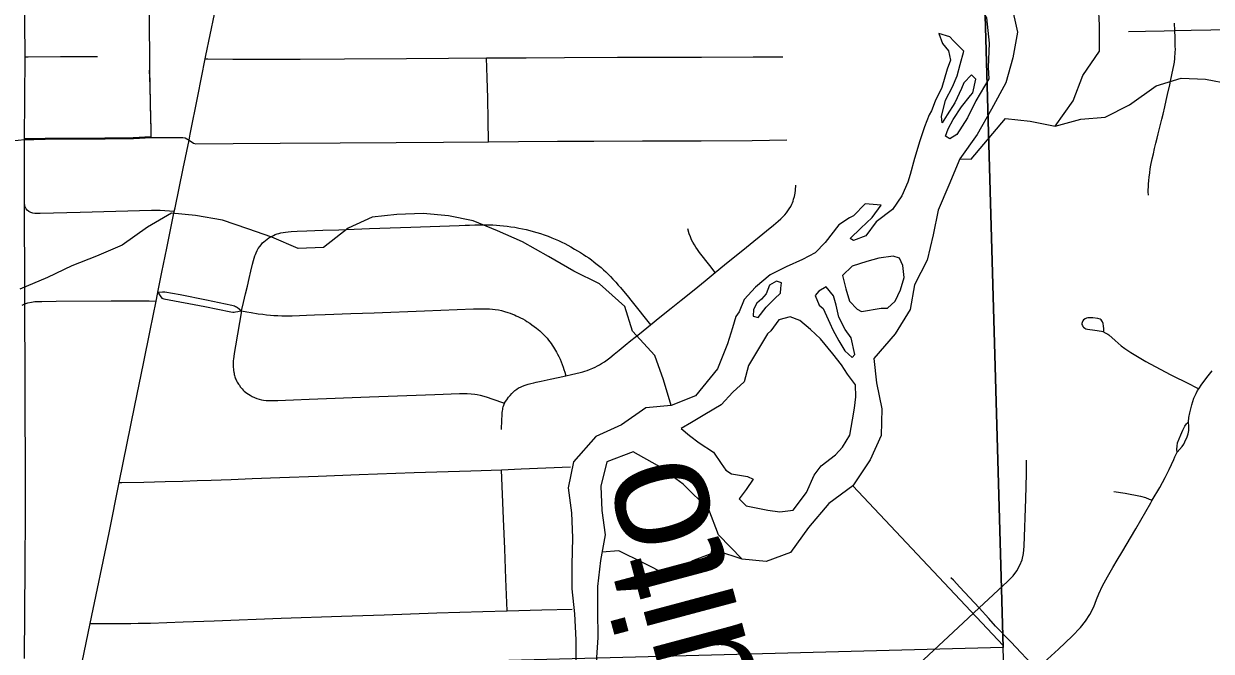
# Model space of a CAD drawing. Extents: x -6.4 to 34, y -4.2 to 22.
# Drawn here: x 4.056 to 4.993, y 15.21 to 15.706 of the extents above; entities that cross this region are included whole.
import ezdxf

# ---------------------------------------------------------------- set-up
doc = ezdxf.new("R2010")
doc.units = 0
for name, color, linetype in [('GM_X_City_Street', 7, 'Continuous'), ('GM_X_Corporation', 7, 'Continuous'), ('GM_X_County_Road', 7, 'Continuous'), ('GM_X_Major_River', 7, 'Continuous'), ('GM_X_Major_River_Text', 7, 'Continuous'), ('GM_X_Minor_River', 7, 'Continuous'), ('GM_X_Township_Road', 7, 'Continuous')]:
    doc.layers.add(name, color=color, linetype=linetype)

msp = doc.modelspace()

# ---------------------------------------------------------------- linework, layer by layer
at = {"layer": 'GM_X_City_Street'}
for points in [[(4.94312, 15.57025), (4.94304, 15.57288), (4.94304, 15.57469), (4.94312, 15.57658), (4.94327, 15.57896), (4.94345, 15.58168), (4.9437, 15.58439), (4.94412, 15.58793), (4.94461, 15.59105), (4.94511, 15.59393), (4.9461, 15.59895), (4.94701, 15.6029), (4.948, 15.60709), (4.94898, 15.6112), (4.95, 15.61508), (4.95088, 15.6186), (4.95195, 15.62296), (4.95294, 15.62699), (4.95374, 15.6302), (4.95468, 15.63423), (4.95612, 15.63991), (4.95722, 15.64483), (4.9583, 15.64969), (4.96006, 15.65739), (4.96065, 15.66012), (4.96168, 15.66523), (4.96276, 15.67024), (4.96317, 15.67255), (4.96359, 15.67518), (4.96392, 15.67797), (4.96408, 15.67986), (4.96417, 15.68159), (4.96425, 15.68315), (4.96437, 15.68528), (4.96433, 15.68793), (4.96429, 15.69095), (4.96413, 15.69457), (4.96385, 15.70013), (4.9636, 15.70593)], [(4.92745, 15.69937), (4.94094, 15.69961), (4.9555, 15.70001), (4.96385, 15.70013), (4.9768, 15.70032), (5.00788, 15.70104)], [(4.19898, 15.67777), (4.20095, 15.67775), (4.22069, 15.67763), (4.24405, 15.67756), (4.27382, 15.67762), (4.30894, 15.67785), (4.35771, 15.67814), (4.39077, 15.67828), (4.42084, 15.67851), (4.45212, 15.67849), (4.48247, 15.67896), (4.52425, 15.67926), (4.55674, 15.67916), (4.59054, 15.67922), (4.63117, 15.67952), (4.65461, 15.6795)], [(4.4225, 15.61242), (4.42225, 15.62951), (4.42198, 15.64677), (4.42138, 15.66281), (4.42084, 15.67851)], [(4.1563, 15.61566), (4.16527, 15.61584), (4.18113, 15.61578), (4.18298, 15.61541), (4.18613, 15.61372)], [(4.18613, 15.61372), (4.18966, 15.61129), (4.19148, 15.61085), (4.2209, 15.61106), (4.25816, 15.61128), (4.30545, 15.61141), (4.34962, 15.61188), (4.38695, 15.61217), (4.4225, 15.61242), (4.44617, 15.6126), (4.47693, 15.61277), (4.50555, 15.61284), (4.54396, 15.61298), (4.59026, 15.61303), (4.63056, 15.61333), (4.6577, 15.6138)], [(4.43263, 15.38533), (4.43294, 15.39266), (4.43313, 15.39693), (4.43331, 15.39865), (4.43346, 15.39997), (4.43363, 15.40104), (4.43379, 15.40203), (4.43412, 15.40326), (4.43453, 15.40458), (4.43514, 15.40602), (4.43584, 15.40725), (4.43684, 15.40877), (4.43824, 15.41066), (4.43947, 15.41222), (4.44071, 15.4137), (4.44203, 15.4151), (4.44318, 15.41608), (4.44466, 15.41715), (4.44614, 15.41806), (4.4477, 15.4188), (4.44935, 15.41945), (4.45132, 15.42019), (4.45363, 15.42093), (4.45585, 15.42159), (4.45811, 15.42215), (4.46012, 15.42265), (4.46407, 15.42347), (4.47118, 15.42497), (4.47752, 15.42631), (4.48337, 15.42755), (4.48801, 15.42855), (4.49138, 15.42937), (4.4948, 15.43019), (4.49689, 15.43077), (4.49853, 15.43126), (4.50029, 15.4318), (4.50208, 15.43249), (4.50355, 15.43307), (4.50487, 15.43364), (4.50668, 15.43454), (4.50841, 15.43545), (4.51005, 15.43635), (4.51153, 15.43726), (4.51386, 15.43876), (4.51598, 15.4403), (4.51804, 15.44186), (4.52166, 15.44482), (4.5255, 15.44796), (4.53022, 15.4518), (4.53485, 15.45555), (4.54144, 15.46085), (4.55013, 15.46791), (4.55753, 15.47391), (4.56647, 15.48107), (4.57434, 15.48737), (4.58461, 15.4956), (4.59328, 15.50269), (4.60132, 15.50926), (4.60861, 15.51519), (4.62605, 15.52919), (4.64172, 15.54203), (4.6474, 15.54663), (4.65101, 15.54959), (4.65316, 15.55156), (4.65472, 15.55304), (4.6562, 15.55469), (4.65743, 15.55616), (4.65859, 15.55772), (4.65974, 15.55937), (4.66089, 15.56134), (4.66171, 15.56299), (4.66229, 15.56422), (4.66279, 15.56545), (4.6632, 15.56693), (4.66378, 15.56924), (4.66427, 15.57187), (4.66467, 15.57424), (4.66502, 15.57804)], [(4.22755, 15.47894), (4.22908, 15.48537), (4.23071, 15.49229), (4.23221, 15.49845), (4.23358, 15.50446), (4.235, 15.51033), (4.23633, 15.5158), (4.23699, 15.51852), (4.23748, 15.5204), (4.23807, 15.52224), (4.23848, 15.52336), (4.23903, 15.52472), (4.23996, 15.52657), (4.24078, 15.52801), (4.24193, 15.52969), (4.243, 15.53109), (4.24424, 15.53249), (4.24523, 15.53348), (4.24638, 15.53454), (4.24769, 15.53553), (4.24918, 15.53652), (4.25109, 15.53762), (4.25271, 15.53841), (4.25411, 15.53906), (4.25559, 15.53964), (4.25691, 15.54005), (4.25864, 15.54046), (4.26053, 15.54079), (4.26234, 15.54103), (4.26448, 15.54128), (4.26669, 15.54144), (4.27157, 15.54171), (4.27904, 15.542), (4.2917, 15.54251), (4.30445, 15.54297), (4.32863, 15.54395), (4.3612, 15.54499), (4.39928, 15.54629), (4.40404, 15.54649), (4.40742, 15.54661), (4.41153, 15.54677), (4.41416, 15.54685), (4.41696, 15.54693), (4.41984, 15.54693), (4.42271, 15.54684), (4.42576, 15.54676), (4.42866, 15.54659), (4.43127, 15.54634), (4.43431, 15.54601), (4.43711, 15.54568), (4.44015, 15.54527), (4.44311, 15.54486), (4.44648, 15.54428), (4.44928, 15.5437), (4.45216, 15.54304), (4.45503, 15.54238), (4.45775, 15.54164), (4.46062, 15.54081), (4.46342, 15.53991), (4.46622, 15.53892), (4.46942, 15.53777), (4.47238, 15.53661), (4.47502, 15.53554), (4.47766, 15.5344), (4.48028, 15.53315), (4.48266, 15.532), (4.48496, 15.53076), (4.48735, 15.52945), (4.49039, 15.52772), (4.49269, 15.52631), (4.49499, 15.52492), (4.49738, 15.52344), (4.49927, 15.5222), (4.50149, 15.52072), (4.50362, 15.51916), (4.50561, 15.51769), (4.50724, 15.51635), (4.5093, 15.51471), (4.51121, 15.51309), (4.51324, 15.51125), (4.51497, 15.50961), (4.51694, 15.5078), (4.51867, 15.50607), (4.52064, 15.50401), (4.52285, 15.50154), (4.52482, 15.49931), (4.52656, 15.49735), (4.52902, 15.49438), (4.53173, 15.49101), (4.53567, 15.48599), (4.55013, 15.46791)], [(4.60132, 15.50926), (4.59714, 15.51464), (4.58899, 15.52503), (4.58743, 15.52725), (4.58611, 15.52914), (4.58488, 15.53104), (4.58373, 15.53301), (4.58271, 15.53497), (4.58176, 15.53729), (4.58085, 15.53975), (4.5797, 15.54354)], [(4.16153, 15.49354), (4.16527, 15.49404), (4.16717, 15.49398), (4.17908, 15.49169), (4.19997, 15.48757), (4.21996, 15.48344), (4.22103, 15.48314), (4.22193, 15.48281), (4.22286, 15.48244), (4.22366, 15.48199), (4.22447, 15.48146), (4.22571, 15.48056), (4.22755, 15.47894)], [(4.16153, 15.49354), (4.16332, 15.49066), (4.16478, 15.48901), (4.16616, 15.48852), (4.19869, 15.48225), (4.21905, 15.47818), (4.22071, 15.478), (4.22178, 15.478), (4.22287, 15.47804), (4.22452, 15.47828), (4.22583, 15.47853)], [(4.22755, 15.47894), (4.2229, 15.4514), (4.22183, 15.44514), (4.2215, 15.44293), (4.22125, 15.44104), (4.22108, 15.43956), (4.221, 15.43816), (4.22096, 15.43717), (4.22099, 15.43586), (4.22107, 15.43438), (4.22114, 15.43298), (4.22132, 15.43182), (4.22148, 15.43059), (4.22165, 15.42968), (4.22181, 15.42878), (4.22206, 15.4278), (4.2223, 15.42689), (4.22255, 15.42607), (4.22288, 15.42524), (4.22321, 15.4245), (4.22362, 15.42368), (4.22419, 15.42269), (4.22518, 15.42113), (4.22584, 15.42014), (4.22662, 15.41902), (4.22723, 15.41817), (4.22797, 15.41734), (4.22888, 15.41636), (4.2297, 15.41562), (4.23077, 15.4148), (4.23184, 15.41397), (4.23299, 15.41315), (4.23446, 15.41224), (4.23595, 15.41142), (4.23792, 15.41051), (4.23957, 15.40985), (4.24145, 15.40919), (4.24335, 15.4087), (4.24499, 15.40837), (4.24713, 15.40812), (4.24943, 15.40804), (4.25272, 15.40812), (4.25626, 15.40828), (4.26235, 15.40852), (4.2686, 15.40876), (4.28093, 15.40925), (4.32855, 15.41094), (4.38004, 15.41296), (4.39945, 15.41361), (4.40274, 15.41369), (4.40553, 15.41369), (4.40874, 15.41352), (4.41158, 15.41321), (4.41359, 15.41286), (4.41594, 15.41239), (4.41869, 15.41162), (4.42139, 15.41083), (4.42519, 15.40948), (4.43514, 15.40602)], [(4.22583, 15.47853), (4.22755, 15.47894), (4.23166, 15.47821), (4.23527, 15.47757), (4.24062, 15.47667), (4.24431, 15.47617), (4.2472, 15.47584), (4.2504, 15.47551), (4.25303, 15.47534), (4.25608, 15.47518), (4.25936, 15.47509), (4.26315, 15.47501), (4.26743, 15.47509), (4.27335, 15.47525), (4.27877, 15.47541), (4.28527, 15.47566), (4.29349, 15.47597), (4.31373, 15.4767), (4.33224, 15.47734), (4.37204, 15.47888), (4.4107, 15.48042), (4.41448, 15.48046), (4.41769, 15.48049), (4.42106, 15.48049), (4.4232, 15.48041), (4.42567, 15.48025), (4.42772, 15.48), (4.43027, 15.47958), (4.43257, 15.47908), (4.43512, 15.47843), (4.43759, 15.47769), (4.43956, 15.47703), (4.44129, 15.47637), (4.44285, 15.47571), (4.44433, 15.47505), (4.44614, 15.47422), (4.44778, 15.4734), (4.44951, 15.4725), (4.45124, 15.47151), (4.4528, 15.47052), (4.45502, 15.46912), (4.45666, 15.46797), (4.45856, 15.46657), (4.4602, 15.46533), (4.46159, 15.46418), (4.46282, 15.46311), (4.46431, 15.46179), (4.46587, 15.46031), (4.46735, 15.45875), (4.46866, 15.45727), (4.46981, 15.45587), (4.47088, 15.45442), (4.47186, 15.45307), (4.47269, 15.45184), (4.47375, 15.45026), (4.47449, 15.44904), (4.47532, 15.44772), (4.47606, 15.44641), (4.47685, 15.4448), (4.47786, 15.44287), (4.47885, 15.44081), (4.47975, 15.43876), (4.48066, 15.43645), (4.48136, 15.43438), (4.48197, 15.43259), (4.48254, 15.43053), (4.48337, 15.42755)], [(4.90788, 15.46233), (4.90792, 15.46505), (4.90771, 15.46684), (4.9073, 15.46886), (4.90687, 15.47032), (4.90646, 15.47102), (4.90582, 15.4718), (4.90508, 15.47229), (4.90312, 15.47299), (4.89921, 15.47344), (4.89734, 15.47338), (4.89528, 15.47329), (4.89424, 15.47301), (4.89323, 15.47265), (4.892, 15.47178), (4.89145, 15.47107), (4.8911, 15.4705), (4.89082, 15.46975), (4.89071, 15.46892), (4.89071, 15.46817), (4.89098, 15.46734), (4.89139, 15.46659), (4.89182, 15.46602), (4.89302, 15.46511), (4.89381, 15.4647), (4.89502, 15.46441), (4.90071, 15.46368), (4.90612, 15.46281), (4.90728, 15.46248), (4.90893, 15.46168), (4.91113, 15.46046), (4.91181, 15.45998), (4.91678, 15.45543), (4.92152, 15.45129), (4.9246, 15.44916), (4.92927, 15.44615), (4.94113, 15.43906), (4.96026, 15.42863), (4.97581, 15.42102), (4.9798, 15.41897), (4.98288, 15.41737)], [(4.97467, 15.3914), (4.97513, 15.39476), (4.97568, 15.39829), (4.97738, 15.40483), (4.97904, 15.40999), (4.98067, 15.4138), (4.98195, 15.41598), (4.98288, 15.41737), (4.98531, 15.42097), (4.9903, 15.4275), (4.99348, 15.43167)], [(4.96577, 15.36746), (4.96561, 15.36982), (4.96573, 15.37207), (4.96611, 15.37481), (4.9686, 15.38116), (4.97022, 15.38477), (4.97184, 15.38788), (4.97309, 15.38975), (4.97467, 15.3914)], [(4.96577, 15.36746), (4.96976, 15.37181), (4.97094, 15.37362), (4.97185, 15.37544), (4.97376, 15.37943), (4.97458, 15.38197), (4.97512, 15.3846), (4.97512, 15.38759), (4.97467, 15.3914)], [(4.85473, 15.19599), (4.87218, 15.21191), (4.88287, 15.22212), (4.88944, 15.22898), (4.89356, 15.23402), (4.89692, 15.23935), (4.89998, 15.2453), (4.90227, 15.2511), (4.9041, 15.25552), (4.907, 15.26177), (4.91083, 15.2691), (4.91509, 15.27624), (4.91854, 15.28213), (4.92217, 15.2883), (4.93307, 15.30698), (4.94496, 15.32738), (4.94614, 15.32938), (4.95214, 15.33953), (4.95641, 15.34742), (4.95949, 15.35363), (4.96316, 15.36161), (4.96397, 15.36365), (4.96577, 15.36746)], [(4.67454, 15.08368), (4.70026, 15.11912), (4.71575, 15.14092), (4.73199, 15.16448), (4.74388, 15.18115), (4.75446, 15.1932), (4.76585, 15.20374), (4.79682, 15.23257), (4.80954, 15.2444), (4.8319, 15.26519), (4.83629, 15.26974), (4.83933, 15.27383), (4.84178, 15.27831), (4.84339, 15.28249), (4.84455, 15.28745), (4.84518, 15.29313), (4.8463, 15.33048), (4.84682, 15.35034), (4.84702, 15.36117)], [(4.13104, 15.3433), (4.13313, 15.34334), (4.1504, 15.34366), (4.16726, 15.34414), (4.18131, 15.34454), (4.19267, 15.34495), (4.20365, 15.34527), (4.2194, 15.34591), (4.23602, 15.34656), (4.25781, 15.34738), (4.28791, 15.3485), (4.32029, 15.34966), (4.36391, 15.35132), (4.40857, 15.35261), (4.43274, 15.35355), (4.44833, 15.35416), (4.48703, 15.35569)], [(4.43719, 15.24204), (4.43623, 15.26743), (4.4353, 15.29113), (4.43433, 15.31482), (4.43274, 15.35355)], [(4.91585, 15.33638), (4.92483, 15.33501), (4.93699, 15.33265), (4.94079, 15.33155), (4.9437, 15.33037), (4.94614, 15.32938)], [(4.85473, 15.19599), (4.83446, 15.21757), (4.82247, 15.23016), (4.81714, 15.23618), (4.80954, 15.2444), (4.79436, 15.26083), (4.78923, 15.26624), (4.78715, 15.26831)], [(4.10802, 15.23206), (4.11076, 15.23207), (4.12277, 15.2321), (4.12836, 15.23211), (4.13502, 15.23213), (4.14012, 15.23221), (4.14596, 15.23229), (4.15583, 15.23253), (4.18149, 15.23344), (4.20608, 15.23431), (4.25896, 15.23633), (4.3065, 15.23794), (4.34014, 15.23899), (4.38159, 15.24044), (4.41794, 15.24157), (4.43719, 15.24204), (4.46441, 15.24293), (4.48834, 15.24341)]]:
    msp.add_lwpolyline(points, dxfattribs=at)
at = {"layer": 'GM_X_Corporation'}
for points in [[(4.92466, 15.86229), (5.93632, 15.88385), (5.96639, 14.68043), (5.96322, 14.68037), (4.84426, 14.65545), (4.82849, 15.2133), (4.81021, 15.86007)], [(3.94651, 15.8436), (4.81021, 15.86007), (4.82849, 15.2133), (4.41851, 15.20239), (4.0324, 15.19212), (3.70187, 15.18694), (3.30855, 15.18118), (3.23887, 15.18016), (3.22314, 15.8313)]]:
    msp.add_lwpolyline(points, close=True, dxfattribs=at)
msp.add_lwpolyline([(4.1542, 15.80243), (4.15484, 15.66937), (4.1552, 15.65689), (4.15559, 15.64323), (4.15584, 15.63086), (4.156, 15.62299), (4.1561, 15.61621), (4.14208, 15.61559), (4.11972, 15.61533), (4.07252, 15.61498), (4.06349, 15.61476), (4.06147, 15.61471), (4.05607, 15.61457), (4.05605, 15.59078), (4.05603, 15.57294), (4.05601, 15.5668), (4.05696, 15.34178), (4.05683, 15.31833), (4.05659, 15.27746), (4.05593, 15.20451)], dxfattribs=at)
at = {"layer": 'GM_X_County_Road'}
msp.add_lwpolyline([(4.0986, 15.18642), (4.10646, 15.22463), (4.10802, 15.23206), (4.12303, 15.30362), (4.13104, 15.3433), (4.14335, 15.4043), (4.15014, 15.4374), (4.15546, 15.46331), (4.16015, 15.48668), (4.16122, 15.492), (4.16153, 15.49354), (4.16473, 15.50946), (4.16859, 15.52828), (4.17454, 15.55725), (4.17515, 15.56025), (4.18156, 15.59135), (4.18613, 15.61372), (4.18708, 15.61846), (4.19319, 15.64846), (4.19898, 15.67777), (4.19951, 15.68041), (4.20622, 15.71312)], dxfattribs=at)
at = {"layer": 'GM_X_Major_River'}
for p, q in [((4.64154, 15.49236), (4.63784, 15.4881)), ((4.68649, 15.48079), (4.69166, 15.46914)), ((4.71685, 15.4784), (4.73232, 15.48101)), ((4.64258, 15.46087), (4.62758, 15.43589))]:
    msp.add_line(p, q, dxfattribs=at)
for points in [[(4.78691, 15.75014), (4.80211, 15.72997), (4.81541, 15.71013), (4.81735, 15.69006), (4.81661, 15.67107), (4.81718, 15.66197)], [(4.83488, 15.72118), (4.83989, 15.69889), (4.83615, 15.67869), (4.8305, 15.65884), (4.81919, 15.6381), (4.80787, 15.61812), (4.79425, 15.59885), (4.7856, 15.57817), (4.7773, 15.55826), (4.77316, 15.53881), (4.76865, 15.51898), (4.75846, 15.49941), (4.75508, 15.47998), (4.74336, 15.46075), (4.72634, 15.44141), (4.72864, 15.4221), (4.73286, 15.4017), (4.73217, 15.38043), (4.72348, 15.36127), (4.70989, 15.34087), (4.69087, 15.3268), (4.67497, 15.30786), (4.66061, 15.2882), (4.64145, 15.28096), (4.62247, 15.28283), (4.60387, 15.30217), (4.59625, 15.32212), (4.57613, 15.34218)], [(4.81718, 15.66197), (4.80693, 15.64467), (4.80039, 15.63124), (4.79195, 15.61816), (4.78635, 15.61463), (4.78289, 15.61683), (4.78504, 15.62257), (4.78906, 15.62987), (4.79567, 15.63987), (4.80268, 15.64876), (4.80452, 15.65107), (4.80695, 15.66175), (4.80347, 15.66509), (4.79754, 15.65889), (4.79574, 15.6543), (4.79029, 15.64318), (4.78443, 15.63356), (4.7804, 15.6274), (4.77991, 15.63233), (4.78305, 15.6453), (4.78852, 15.65566), (4.79212, 15.66447), (4.79459, 15.67325), (4.7974, 15.68394), (4.78927, 15.69212), (4.78655, 15.6951), (4.77778, 15.69794), (4.7806, 15.69003), (4.78527, 15.68406), (4.78693, 15.67688), (4.78443, 15.66962), (4.78019, 15.65511), (4.77474, 15.64436), (4.77186, 15.63671), (4.77004, 15.63363), (4.76645, 15.62407), (4.76289, 15.61298), (4.75864, 15.59923), (4.75511, 15.58663), (4.75335, 15.58052), (4.74865, 15.56979), (4.74129, 15.55901), (4.72824, 15.54924), (4.72014, 15.53806), (4.71037, 15.53444), (4.70768, 15.5359), (4.71622, 15.54405), (4.72514, 15.55259), (4.73214, 15.56223), (4.71961, 15.56348), (4.71034, 15.55379), (4.70734, 15.55221), (4.69874, 15.54671), (4.68805, 15.53282), (4.68026, 15.52468), (4.67015, 15.51953), (4.65739, 15.51357), (4.64464, 15.50722), (4.6331, 15.49749), (4.62421, 15.48781), (4.62025, 15.47824), (4.61768, 15.47439), (4.61483, 15.4656), (4.61093, 15.45299)], [(4.73232, 15.48101), (4.73725, 15.48112), (4.74319, 15.48656), (4.74756, 15.49538), (4.75038, 15.50531), (4.74942, 15.51477), (4.74665, 15.52041), (4.74169, 15.5222), (4.73036, 15.52044), (4.72094, 15.51796), (4.70927, 15.5143), (4.70185, 15.50693), (4.70435, 15.49635), (4.70721, 15.48655), (4.7134, 15.48023), (4.71685, 15.4784)], [(4.63784, 15.4881), (4.63412, 15.48498), (4.63158, 15.48), (4.63131, 15.47468), (4.63512, 15.47362), (4.64139, 15.48172), (4.64807, 15.48832), (4.6529, 15.49298), (4.6532, 15.49678), (4.65349, 15.50096), (4.64967, 15.5024), (4.64405, 15.49924), (4.64154, 15.49236)], [(4.69166, 15.46914), (4.69404, 15.46387), (4.69877, 15.45524), (4.70348, 15.44737), (4.70927, 15.44219), (4.7115, 15.44451), (4.70857, 15.45773), (4.70389, 15.46408), (4.69876, 15.47384), (4.69667, 15.48328), (4.69461, 15.49083), (4.68878, 15.49792), (4.68318, 15.49438), (4.68022, 15.4909), (4.6834, 15.48338), (4.68649, 15.48079)], [(4.62758, 15.43589), (4.62406, 15.4229), (4.61514, 15.41475), (4.60588, 15.40468), (4.59316, 15.3972), (4.58268, 15.3909), (4.57445, 15.38617), (4.58101, 15.38062), (4.58871, 15.37471), (4.59985, 15.36736), (4.6061, 15.35838), (4.60962, 15.35314), (4.61423, 15.35021), (4.62677, 15.3482), (4.63136, 15.34602), (4.62585, 15.33793), (4.62032, 15.3306), (4.62574, 15.32502), (4.64286, 15.32159), (4.65236, 15.32028), (4.66294, 15.32164), (4.67325, 15.33553), (4.6794, 15.34932), (4.68493, 15.35665), (4.69612, 15.36524), (4.70167, 15.37143), (4.70754, 15.38066), (4.70955, 15.39285), (4.71126, 15.402), (4.7122, 15.41112), (4.712, 15.42061), (4.70577, 15.42883), (4.70106, 15.43632), (4.69406, 15.4449), (4.68434, 15.45683), (4.67661, 15.46426), (4.66813, 15.47129), (4.66049, 15.47416), (4.65145, 15.47169), (4.64519, 15.46321), (4.64258, 15.46087)], [(4.61093, 15.45299), (4.60301, 15.43308), (4.58565, 15.41184), (4.56649, 15.40422), (4.54646, 15.40227), (4.52742, 15.38896), (4.50715, 15.3798), (4.48939, 15.35968), (4.48528, 15.3391), (4.48797, 15.31942), (4.48876, 15.29971), (4.48807, 15.27844), (4.48809, 15.25946), (4.4904, 15.23978), (4.49121, 15.2193), (4.49123, 15.20033)], [(4.57613, 15.34218), (4.55575, 15.35693), (4.53658, 15.36752), (4.51591, 15.35987), (4.51101, 15.34041), (4.51179, 15.32145), (4.51447, 15.30215), (4.51073, 15.28196), (4.50851, 15.26142), (4.50854, 15.24206), (4.5086, 15.22119), (4.5075, 15.20143)]]:
    msp.add_lwpolyline(points, dxfattribs=at)
at = {"layer": 'GM_X_Minor_River'}
msp.add_line((4.70989, 15.34087), (4.82847, 15.21474), dxfattribs=at)
for points in [[(4.86948, 15.62475), (4.88383, 15.64479), (4.89137, 15.66469), (4.90461, 15.68395), (4.90455, 15.70445), (4.90386, 15.71962)], [(4.79425, 15.59885), (4.80336, 15.59871), (4.83033, 15.63075), (4.8497, 15.6285), (4.86948, 15.62475), (4.88982, 15.63012), (4.90911, 15.63167), (4.92822, 15.64157), (4.94913, 15.65644), (4.96908, 15.66255), (4.98804, 15.66182), (5.00743, 15.65806), (5.02902, 15.65852), (5.04815, 15.66766), (5.05899, 15.67472)], [(4.56649, 15.40422), (4.56038, 15.42458), (4.55354, 15.44379), (4.53609, 15.46278), (4.53, 15.48238), (4.50992, 15.50017), (4.48963, 15.51036), (4.46969, 15.5217), (4.44937, 15.53342), (4.42949, 15.5421), (4.41038, 15.55004), (4.39098, 15.5538), (4.37086, 15.55565), (4.35004, 15.55483), (4.33076, 15.5529), (4.31163, 15.54414), (4.29225, 15.52892), (4.27219, 15.52811), (4.25154, 15.53716), (4.23246, 15.54358), (4.21262, 15.55037), (4.19133, 15.55409), (4.17235, 15.55596), (4.15326, 15.54493), (4.13348, 15.53084), (4.1132, 15.52206), (4.09366, 15.51443), (4.07454, 15.50529), (4.05276, 15.4961)], [(4.62247, 15.28283), (4.60339, 15.28925), (4.58347, 15.28162), (4.56363, 15.27019), (4.54448, 15.28002), (4.52534, 15.28948), (4.51194, 15.28852)]]:
    msp.add_lwpolyline(points, dxfattribs=at)
at = {"layer": 'GM_X_Township_Road'}
for points in [[(4.05627, 15.61402), (4.05685, 15.67935), (4.05626, 15.7357), (4.05599, 15.76205), (4.05553, 15.79265), (4.05473, 15.84749)], [(4.05685, 15.67935), (4.0592, 15.67938), (4.08478, 15.67975), (4.10336, 15.67973), (4.11394, 15.67962)], [(4.1563, 15.61566), (4.1562, 15.62243), (4.15604, 15.6303), (4.15579, 15.64268), (4.1554, 15.65634), (4.15503, 15.66881)], [(3.89654, 15.5097), (3.9015, 15.51322), (3.90296, 15.51427), (3.9099, 15.51927), (3.92207, 15.52866), (3.95354, 15.55258), (3.97918, 15.57096), (4.02575, 15.60512), (4.03015, 15.60781), (4.03523, 15.61047), (4.03973, 15.61195), (4.04329, 15.61269), (4.04696, 15.61331), (4.05123, 15.61373), (4.05627, 15.61402)], [(4.05621, 15.56624), (4.05623, 15.57238), (4.05625, 15.59023), (4.05627, 15.61402)], [(4.05627, 15.61402), (4.06167, 15.61416), (4.06369, 15.61421), (4.07272, 15.61443), (4.11991, 15.61477), (4.14228, 15.61503), (4.1563, 15.61566)], [(4.17454, 15.55725), (4.16718, 15.55782), (4.16347, 15.5581), (4.15666, 15.55802), (4.10027, 15.55641), (4.06866, 15.55562), (4.06607, 15.55567), (4.06435, 15.55581), (4.06281, 15.55601), (4.06127, 15.55652), (4.05974, 15.55731), (4.05847, 15.55828), (4.05755, 15.5593), (4.05679, 15.5609), (4.05658, 15.56212), (4.05637, 15.56397), (4.05621, 15.56624)], [(4.05452, 15.48343), (4.0565, 15.48435), (4.05906, 15.4853), (4.06189, 15.48586), (4.06442, 15.48617), (4.06998, 15.48641), (4.08138, 15.48652), (4.12479, 15.48693), (4.15472, 15.48671), (4.16015, 15.48668)]]:
    msp.add_lwpolyline(points, dxfattribs=at)

# ---------------------------------------------------------------- texts
at = {"layer": 'GM_X_Major_River_Text'}
msp.add_text('Mosquito', height=0.094733, rotation=104.97612, dxfattribs=at).set_placement((4.71855, 14.87358))

doc.saveas('drawing.dxf')
